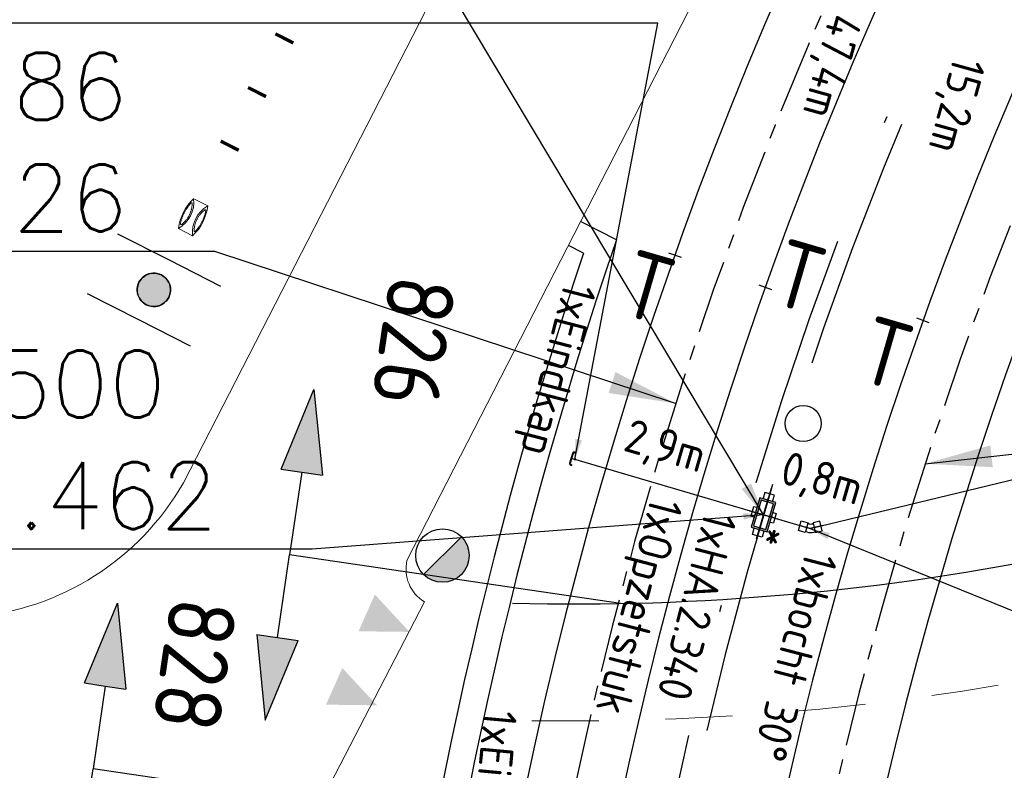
# Model space of a CAD drawing. Header units: millimetres. Extents: x 96940 to 101272, y 432237 to 434659.
# Tile 323 of 398: x 97282 to 97297, y 433606 to 433617. Entities that reach past the tile are written whole.
import ezdxf
from ezdxf.enums import TextEntityAlignment as Align

# ---------------------------------------------------------------- set-up
doc = ezdxf.new("R2010")
doc.units = ezdxf.units.MM
for name, pattern in [('ACAD_ISO10W100', [18, 12, -3, 0, -3]), ('CENTER', [35.225022, 22.015639, -4.403128, 4.403128, -4.403128]), ('DASHDOT', [25.4, 12.7, -6.35, 0, -6.35]), ('DASHED', [19.05, 12.7, -6.35]), ('dSV_MARKERING_1_1', [2, 1, -1])]:
    doc.linetypes.add(name, pattern=pattern)
for name, color, linetype, lineweight in [('GBK_verhard', 8, 'Continuous', 9), ('R_BN_T_N_Coordinaten', 7, 'Continuous', 25), ('R_BN_T_N_Las', 3, 'Continuous', 25)]:
    doc.layers.add(name, color=color, linetype=linetype, lineweight=lineweight)
for name, color, linetype in [('Ondergrond_Nieuw_IP', 8, 'Continuous'), ('R_BL_T_N_MAST', 7, 'Continuous'), ('R_BN_N_Kabels_en_leidingen_maatvoering', 1, 'Continuous'), ('R_BN_T_N_Constructiecodes', 7, 'Continuous'), ('R_BN_T_N_Hartspoor', 1, 'CENTER'), ('R_BN_T_N_Kokersysteem bocht 30 graden', 7, 'Continuous'), ('R_BN_T_N_Kokersysteem opzetstuk', 7, 'Continuous'), ('R_BN_T_N_Kokersysteem trekput Eindkap', 7, 'Continuous'), ('R_BN_T_N_Kokersysteem trekput HA.2.340', 7, 'Continuous'), ('R_BN_T_N_Kokersysteem_Coordinaten', 1, 'Continuous'), ('R_BN_T_N_Kokersysteem_laagspanning', 2, 'DASHED'), ('R_BN_T_N_kokersysteem_maatvoering', 7, 'Continuous'), ('R_BN_T_N_Kokersysteem_signaal', 2, 'DASHDOT'), ('R_BN_T_N_Spoor', 3, 'Continuous'), ('R_BN_T_N_Thermietlassen', 7, 'Continuous'), ('TWL Advies', 2, 'Continuous')]:
    doc.layers.add(name, color=color, linetype=linetype)
doc.styles.add('ISO', font='iso.shx')
doc.styles.get("Standard").update_dxf_attribs({"font": 'romans.shx'})
doc.dimstyles.new('RET 1-500', dxfattribs={"dimtxt": 1, "dimasz": 1, "dimexe": 0.3, "dimexo": 0, "dimgap": 0.3, "dimtad": 1, "dimdec": 3, "dimzin": 1, "dimtxsty": 'Standard', "dimcen": 0, "dimclrd": 1, "dimclre": 1, "dimclrt": 7, "dimaunit": 2, "dimadec": 4, "dimazin": 0, "dimtfac": 1, "dimtdec": 3, "dimtofl": 0, "dimtmove": 0, "dimatfit": 0, "dimfxl": 1, "dimarcsym": 0})

# ---------------------------------------------------------------- blocks, each defined once
blk = doc.blocks.new('*U74')
at = {"layer": 'R_BN_T_N_Kokersysteem trekput Eindkap'}
h = blk.add_hatch(color=256, dxfattribs=at)
edge = h.paths.add_edge_path()
edge.add_line((0.092, 0.018), (0.102, 0.018))
edge.add_line((0.102, 0.018), (0.102, 0.033))
edge.add_arc((0.075, 0.033), 0.0269, 0, 90)
edge.add_line((0.075, 0.06), (-0.075, 0.06))
edge.add_arc((-0.075, 0.033), 0.0269, 90, 180)
edge.add_line((-0.102, 0.033), (-0.102, 0.018))
edge.add_line((-0.102, 0.018), (-0.092, 0.018))
edge.add_line((-0.092, 0.018), (-0.092, 0.033))
edge.add_arc((-0.075, 0.033), 0.0169, 90, 180, ccw=False)
edge.add_line((-0.075, 0.05), (0.075, 0.05))
edge.add_arc((0.075, 0.033), 0.0169, 0, 90, ccw=False)
edge.add_line((0.092, 0.033), (0.092, 0.018))
for p, q in [((-0.102, 0.033), (-0.102, 0.018)), ((-0.102, 0.018), (-0.092, 0.018)), ((-0.092, 0.033), (-0.092, 0.018)), ((0.075, 0.06), (-0.075, 0.06)), ((0.075, 0.05), (-0.075, 0.05)), ((0.017, 0), (-0.017, 0)), ((0, 0.067), (0, -0.017)), ((0.092, 0.033), (0.092, 0.018)), ((0.092, 0.018), (0.102, 0.018)), ((0.102, 0.033), (0.102, 0.018))]:
    blk.add_line(p, q, dxfattribs=at)
for centre, radius, start, end in [((-0.075, 0.033), 0.0269, 90, 180), ((-0.075, 0.033), 0.0169, 90, 180), ((0.075, 0.033), 0.0269, 0, 90), ((0.075, 0.033), 0.0169, 0, 90)]:
    blk.add_arc(centre, radius, start, end, dxfattribs=at)
blk = doc.blocks.new('HA.2.340')
at = {"layer": 'R_BN_T_N_Kokersysteem trekput HA.2.340'}
for p, q in [((0.075, 0.176), (-0.075, 0.176)), ((-0.075, 0.125), (-0.075, 0.176)), ((0.075, 0.125), (0.075, 0.176)), ((-0.075, -0.125), (-0.075, -0.176)), ((0.075, -0.125), (0.075, -0.176)), ((0.075, -0.176), (-0.075, -0.176))]:
    blk.add_line(p, q, dxfattribs=at)
at = {"layer": 'R_BN_T_N_Kokersysteem trekput HA.2.340', "color": 1, "linetype": 'Continuous'}
for p, q in [((0, 0.217), (0, -0.217)), ((0.409, 0), (-0.378, 0))]:
    blk.add_line(p, q, dxfattribs=at)
at = {"layer": 'R_BN_T_N_Kokersysteem trekput HA.2.340'}
for points in [[(-0.23, -0.075), (-0.327, -0.075), (-0.327, 0.075), (-0.23, 0.075)], [(0.23, -0.075), (0.328, -0.075), (0.328, 0.075), (0.23, 0.075)]]:
    blk.add_lwpolyline(points, dxfattribs=at)
blk.add_lwpolyline([(-0.23, -0.125), (0.23, -0.125), (0.23, 0.125), (-0.23, 0.125)], close=True, dxfattribs=at)
blk = doc.blocks.new('Bocht_30_graden')
at = {"layer": 'R_BN_T_N_Kokersysteem bocht 30 graden'}
for p, q in [((-0.018, 0.186), (-0.148, 0.111)), ((0.035, 0.094), (-0.018, 0.186)), ((-0.148, 0.111), (-0.095, 0.019)), ((-0.095, 0.019), (-0.088, 0.023)), ((-0.088, 0.023), (0.029, 0.09)), ((-0.074, 0.009), (-0.081, 0.021)), ((0.033, 0.074), (0.027, 0.083)), ((0.029, 0.09), (0.035, 0.094)), ((-0.075, -0.158), (-0.075, -0.052)), ((-0.075, -0.052), (-0.067, -0.052)), ((-0.067, -0.052), (0.067, -0.052)), ((-0.062, -0.033), (-0.062, -0.047)), ((0.062, -0.033), (0.062, -0.047)), ((0.067, -0.052), (0.075, -0.052)), ((0.075, -0.052), (0.075, -0.158)), ((0.075, -0.158), (-0.075, -0.158))]:
    blk.add_line(p, q, dxfattribs=at)
at = {"layer": 'R_BN_T_N_Kokersysteem bocht 30 graden', "color": 1, "linetype": 'ACAD_ISO10W100'}
for p, q in [((-0.096, 0.166), (0, 0)), ((0, 0), (0, -0.187))]:
    blk.add_line(p, q, dxfattribs=at)
at = {"layer": 'R_BN_T_N_Kokersysteem bocht 30 graden'}
for centre, radius, start, end in [((-0.086, 0.018), 0.005, 30, 120), ((-0.142, -0.033), 0.0798, 359.865, 31.4123), ((0.031, 0.086), 0.005, 120, 210), ((-0.143, -0.033), 0.206, 359.9837, 31.2376), ((-0.067, -0.047), 0.005, 270, 0), ((0.067, -0.047), 0.005, 180, 270)]:
    blk.add_arc(centre, radius, start, end, dxfattribs=at)
blk = doc.blocks.new('Constructiecode onder')
at = {"layer": 'R_BN_T_N_Constructiecodes'}
for points in [[(-1.25, -5.3125), (-1.25, -5), (-1.25, -4.6875), (-2.5, -5)], [(-1.25, -5.3125), (-1.25, -5), (-1.25, -4.6875), (-2.5, -5)], [(-1.25, -5.3125), (-1.25, -5), (-1.25, -4.6875), (-2.5, -5)], [(-1.25, -5.3125), (-1.25, -5), (-1.25, -4.6875), (-2.5, -5)], [(1.25, -5.3125), (1.25, -5), (1.25, -4.6875), (2.5, -5)], [(1.25, -5.3125), (1.25, -5), (1.25, -4.6875), (2.5, -5)], [(1.25, -5.3125), (1.25, -5), (1.25, -4.6875), (2.5, -5)], [(1.25, -5.3125), (1.25, -5), (1.25, -4.6875), (2.5, -5)]]:
    blk.add_hatch(color=1, dxfattribs=at).paths.add_polyline_path(points)
for p, q in [((0, 0), (0, -5)), ((-2.5, -5), (-1.25, -4.6875)), ((-1.25, -5), (-1.25, -4.6875)), ((2.5, -5), (1.25, -4.6875)), ((1.25, -5), (1.25, -4.6875)), ((-1.25, -5.3125), (-2.5, -5)), ((-1.25, -5.3125), (-1.25, -5)), ((-1.25, -5), (0, -5)), ((1.25, -5), (0, -5)), ((1.25, -5.3125), (1.25, -5)), ((1.25, -5.3125), (2.5, -5))]:
    blk.add_line(p, q, dxfattribs=at)
at = {"layer": 'R_BN_T_N_Constructiecodes', "style": 'ISO'}
blk.add_attdef('CONSTR.CODE', text='', height=1, dxfattribs=at).set_placement((-3.2385, -5), align=Align.MIDDLE_RIGHT)
blk.add_attdef('CONSTR.CODE', text='', height=1, dxfattribs=at).set_placement((3, -5), align=Align.MIDDLE_LEFT)
blk = doc.blocks.new('Thermietlas')
at = {"layer": 'R_BN_T_N_Thermietlassen', "style": 'ISO'}
blk.add_text('T', height=1, dxfattribs=at).set_placement((-0.313, -0.611))
blk = doc.blocks.new('Las')
at = {"layer": 'R_BN_T_N_Las', "color": 7}
blk.add_line((-0.1, 0), (0.1, 0), dxfattribs=at)
blk = doc.blocks.new('Opzetstuk')
at = {"layer": 'R_BN_T_N_Kokersysteem opzetstuk'}
h = blk.add_hatch(color=256, dxfattribs=at)
h.paths.add_polyline_path([(0, 0.095), (0.2, 0.095), (0.2, 0), (0.23, 0), (0.23, 0.125), (0, 0.125)])
h.paths.add_polyline_path([(0, 0.095), (0, 0.125), (-0.23, 0.125), (-0.23, 0), (-0.2, 0), (-0.2, 0.095)])
h.paths.add_polyline_path([(-0.2, 0), (-0.23, 0), (-0.23, -0.125), (0, -0.125), (0, -0.095), (-0.2, -0.095)])
h.paths.add_polyline_path([(0, -0.095), (0, -0.125), (0.23, -0.125), (0.23, 0), (0.2, 0), (0.2, -0.095)])
at = {"layer": 'R_BN_T_N_Kokersysteem opzetstuk', "color": 1, "linetype": 'Continuous'}
for p, q in [((0, 0.163), (0, -0.163)), ((0.268, 0), (-0.268, 0))]:
    blk.add_line(p, q, dxfattribs=at)
at = {"layer": 'R_BN_T_N_Kokersysteem opzetstuk'}
for points in [[(-0.23, -0.125), (0.23, -0.125), (0.23, 0.125), (-0.23, 0.125)], [(-0.2, -0.095), (0.2, -0.095), (0.2, 0.095), (-0.2, 0.095)]]:
    blk.add_lwpolyline(points, close=True, dxfattribs=at)
at = {"insert": (0.14, 0.497), "char_height": 0.45, "width": 0.63906, "attachment_point": 1}
blk.add_mtext('{\\Fiso|c0;*}', dxfattribs=at)
blk = doc.blocks.new('VelopA CityStyle Oscar BA')
at = {"color": 0, "lineweight": 0, "flags": 128}
for points in [[(101.305, 65.319), (101.305, 65.553)], [(101.374, 65.554), (101.375, 65.556)], [(101.374, 65.552), (101.374, 65.554)], [(101.374, 65.551), (101.374, 65.552)], [(101.374, 65.549), (101.374, 65.551)], [(101.374, 65.547), (101.374, 65.549)], [(101.375, 65.545), (101.374, 65.547)], [(101.375, 65.556), (101.376, 65.558)], [(101.376, 65.544), (101.375, 65.545)], [(101.376, 65.558), (101.378, 65.559)], [(101.378, 65.542), (101.376, 65.544)], [(101.378, 65.559), (101.379, 65.56)], [(101.38, 65.541), (101.378, 65.542)], [(101.379, 65.56), (101.381, 65.561)], [(101.382, 65.54), (101.38, 65.541)], [(101.381, 65.561), (101.383, 65.562)], [(101.383, 65.562), (101.386, 65.563)], [(101.725, 65.563), (101.727, 65.562)], [(101.727, 65.562), (101.729, 65.561)], [(101.729, 65.561), (101.731, 65.56)], [(101.731, 65.541), (101.729, 65.54)], [(101.731, 65.56), (101.733, 65.559)], [(101.733, 65.542), (101.731, 65.541)], [(101.733, 65.559), (101.735, 65.558)], [(101.734, 65.544), (101.733, 65.542)], [(101.736, 65.545), (101.734, 65.544)], [(101.735, 65.558), (101.736, 65.556)], [(101.736, 65.556), (101.737, 65.554)], [(101.737, 65.549), (101.736, 65.547)], [(101.736, 65.547), (101.736, 65.545)], [(101.737, 65.554), (101.737, 65.552)], [(101.737, 65.552), (101.737, 65.551)], [(101.737, 65.551), (101.737, 65.549)], [(101.806, 65.553), (101.806, 65.319)], [(101.375, 65.327), (101.374, 65.325)], [(101.374, 65.325), (101.374, 65.324)], [(101.374, 65.324), (101.374, 65.322)], [(101.374, 65.322), (101.374, 65.32)], [(101.374, 65.32), (101.374, 65.318)], [(101.374, 65.318), (101.375, 65.316)], [(101.376, 65.329), (101.375, 65.327)], [(101.375, 65.316), (101.376, 65.315)], [(101.378, 65.33), (101.376, 65.329)], [(101.376, 65.315), (101.378, 65.313)], [(101.38, 65.331), (101.378, 65.33)], [(101.378, 65.313), (101.379, 65.312)], [(101.379, 65.312), (101.381, 65.311)], [(101.382, 65.332), (101.38, 65.331)], [(101.381, 65.311), (101.383, 65.31)], [(101.383, 65.31), (101.386, 65.309)], [(101.725, 65.309), (101.727, 65.31)], [(101.727, 65.31), (101.729, 65.311)], [(101.731, 65.331), (101.729, 65.332)], [(101.729, 65.311), (101.731, 65.312)], [(101.733, 65.33), (101.731, 65.331)], [(101.731, 65.312), (101.733, 65.313)], [(101.734, 65.329), (101.733, 65.33)], [(101.733, 65.313), (101.735, 65.315)], [(101.736, 65.327), (101.734, 65.329)], [(101.735, 65.315), (101.736, 65.316)], [(101.736, 65.325), (101.736, 65.327)], [(101.737, 65.324), (101.736, 65.325)], [(101.736, 65.316), (101.737, 65.318)], [(101.737, 65.322), (101.737, 65.324)], [(101.737, 65.32), (101.737, 65.322)], [(101.737, 65.318), (101.737, 65.32)]]:
    blk.add_lwpolyline(points, dxfattribs=at)
at = {"color": 0, "lineweight": 0}
for points in [[(101.306, 65.555), (101.305, 65.555), (101.305, 65.554), (101.305, 65.553)], [(101.805, 65.555), (101.644, 65.613), (101.467, 65.613), (101.306, 65.555)], [(101.307, 65.554), (101.457, 65.454), (101.653, 65.454), (101.804, 65.554)], [(101.806, 65.553), (101.806, 65.554), (101.805, 65.555), (101.805, 65.555)], [(101.307, 65.318), (101.457, 65.418), (101.653, 65.418), (101.804, 65.318)], [(101.306, 65.317), (101.305, 65.318), (101.305, 65.318), (101.305, 65.319)], [(101.805, 65.317), (101.644, 65.259), (101.467, 65.259), (101.306, 65.317)], [(101.806, 65.319), (101.806, 65.318), (101.805, 65.318), (101.805, 65.317)]]:
    blk.add_open_spline(points, degree=3, dxfattribs=at)
for points, knots in [([(101.729, 65.54), (101.724, 65.538), (101.719, 65.536), (101.714, 65.534), (101.709, 65.531), (101.704, 65.529), (101.699, 65.527), (101.694, 65.526), (101.689, 65.524), (101.683, 65.522), (101.678, 65.52), (101.672, 65.518), (101.665, 65.516), (101.659, 65.515), (101.653, 65.513), (101.647, 65.512), (101.641, 65.51), (101.634, 65.509), (101.628, 65.508), (101.622, 65.507), (101.615, 65.506), (101.609, 65.505), (101.603, 65.504), (101.596, 65.503), (101.59, 65.503), (101.584, 65.502), (101.578, 65.502), (101.571, 65.502), (101.565, 65.501), (101.559, 65.501), (101.553, 65.501), (101.547, 65.501), (101.541, 65.502), (101.535, 65.502), (101.529, 65.502), (101.523, 65.503), (101.517, 65.503), (101.51, 65.504), (101.504, 65.504), (101.498, 65.505), (101.492, 65.506), (101.487, 65.507), (101.481, 65.508), (101.475, 65.509), (101.469, 65.511), (101.463, 65.512), (101.457, 65.513), (101.452, 65.515), (101.446, 65.516), (101.44, 65.518), (101.435, 65.519), (101.429, 65.521), (101.424, 65.523), (101.418, 65.525), (101.413, 65.527), (101.408, 65.529), (101.402, 65.531), (101.397, 65.533), (101.392, 65.535), (101.387, 65.538), (101.382, 65.54)], [0, 0, 0, 0, 1, 1, 1, 2, 2, 2, 3, 3, 3, 4, 4, 4, 5, 5, 5, 6, 6, 6, 7, 7, 7, 8, 8, 8, 9, 9, 9, 10, 10, 10, 11, 11, 11, 12, 12, 12, 13, 13, 13, 14, 14, 14, 15, 15, 15, 16, 16, 16, 17, 17, 17, 18, 18, 18, 19, 19, 19, 20, 20, 20, 20]), ([(101.386, 65.563), (101.394, 65.565), (101.402, 65.567), (101.41, 65.569), (101.419, 65.571), (101.427, 65.572), (101.435, 65.574), (101.442, 65.575), (101.449, 65.576), (101.456, 65.577), (101.463, 65.578), (101.469, 65.579), (101.476, 65.579), (101.483, 65.58), (101.49, 65.581), (101.497, 65.581), (101.504, 65.582), (101.511, 65.582), (101.518, 65.583), (101.525, 65.583), (101.532, 65.583), (101.539, 65.584), (101.546, 65.584), (101.553, 65.584), (101.56, 65.584), (101.567, 65.584), (101.575, 65.584), (101.582, 65.583), (101.589, 65.583), (101.596, 65.583), (101.603, 65.582), (101.61, 65.582), (101.617, 65.581), (101.624, 65.581), (101.63, 65.58), (101.637, 65.579), (101.644, 65.578), (101.651, 65.577), (101.658, 65.576), (101.664, 65.575), (101.671, 65.574), (101.678, 65.573), (101.685, 65.572), (101.692, 65.571), (101.698, 65.569), (101.705, 65.568), (101.712, 65.566), (101.718, 65.565), (101.725, 65.563)], [0, 0, 0, 0, 1, 1, 1, 2, 2, 2, 3, 3, 3, 4, 4, 4, 5, 5, 5, 6, 6, 6, 7, 7, 7, 8, 8, 8, 9, 9, 9, 10, 10, 10, 11, 11, 11, 12, 12, 12, 13, 13, 13, 14, 14, 14, 15, 15, 15, 16, 16, 16, 16]), ([(101.729, 65.332), (101.724, 65.335), (101.719, 65.337), (101.714, 65.339), (101.709, 65.341), (101.704, 65.343), (101.699, 65.345), (101.694, 65.347), (101.689, 65.349), (101.683, 65.351), (101.678, 65.352), (101.672, 65.354), (101.665, 65.356), (101.659, 65.358), (101.653, 65.359), (101.647, 65.361), (101.641, 65.362), (101.634, 65.363), (101.628, 65.365), (101.622, 65.366), (101.615, 65.367), (101.609, 65.368), (101.603, 65.368), (101.596, 65.369), (101.59, 65.37), (101.584, 65.37), (101.578, 65.371), (101.571, 65.371), (101.565, 65.371), (101.559, 65.371), (101.553, 65.371), (101.547, 65.371), (101.541, 65.371), (101.535, 65.371), (101.529, 65.37), (101.523, 65.37), (101.517, 65.369), (101.51, 65.369), (101.504, 65.368), (101.498, 65.367), (101.492, 65.366), (101.487, 65.365), (101.481, 65.364), (101.475, 65.363), (101.469, 65.362), (101.463, 65.361), (101.457, 65.359), (101.452, 65.358), (101.446, 65.356), (101.44, 65.355), (101.435, 65.353), (101.429, 65.351), (101.424, 65.349), (101.418, 65.347), (101.413, 65.345), (101.408, 65.343), (101.402, 65.341), (101.397, 65.339), (101.392, 65.337), (101.387, 65.335), (101.382, 65.332)], [0, 0, 0, 0, 1, 1, 1, 2, 2, 2, 3, 3, 3, 4, 4, 4, 5, 5, 5, 6, 6, 6, 7, 7, 7, 8, 8, 8, 9, 9, 9, 10, 10, 10, 11, 11, 11, 12, 12, 12, 13, 13, 13, 14, 14, 14, 15, 15, 15, 16, 16, 16, 17, 17, 17, 18, 18, 18, 19, 19, 19, 20, 20, 20, 20]), ([(101.386, 65.309), (101.394, 65.307), (101.402, 65.305), (101.41, 65.304), (101.419, 65.302), (101.427, 65.3), (101.435, 65.299), (101.442, 65.298), (101.449, 65.297), (101.456, 65.296), (101.463, 65.295), (101.469, 65.294), (101.476, 65.293), (101.483, 65.292), (101.49, 65.292), (101.497, 65.291), (101.504, 65.29), (101.511, 65.29), (101.518, 65.29), (101.525, 65.289), (101.532, 65.289), (101.539, 65.289), (101.546, 65.289), (101.553, 65.289), (101.56, 65.289), (101.567, 65.289), (101.575, 65.289), (101.582, 65.289), (101.589, 65.289), (101.596, 65.29), (101.603, 65.29), (101.61, 65.291), (101.617, 65.291), (101.624, 65.292), (101.63, 65.293), (101.637, 65.293), (101.644, 65.294), (101.651, 65.295), (101.658, 65.296), (101.664, 65.297), (101.671, 65.298), (101.678, 65.299), (101.685, 65.301), (101.692, 65.302), (101.698, 65.303), (101.705, 65.305), (101.712, 65.306), (101.718, 65.308), (101.725, 65.309)], [0, 0, 0, 0, 1, 1, 1, 2, 2, 2, 3, 3, 3, 4, 4, 4, 5, 5, 5, 6, 6, 6, 7, 7, 7, 8, 8, 8, 9, 9, 9, 10, 10, 10, 11, 11, 11, 12, 12, 12, 13, 13, 13, 14, 14, 14, 15, 15, 15, 16, 16, 16, 16])]:
    blk.add_open_spline(points, degree=3, knots=knots, dxfattribs=at)
blk = doc.blocks.new('NW_VERKEERSBORD')
at = {"layer": 'Ondergrond_Nieuw_IP'}
blk.add_hatch(color=256, dxfattribs=at).paths.add_polyline_path([(-0.098, -0.23, 1), (0.098, 0.23, 1)])
at = {"layer": 'Ondergrond_Nieuw_IP', "linetype": 'Continuous'}
for p, q in [((0.46, -0.197), (0.8, 0.599)), ((0.119, -0.993), (0.46, -0.197))]:
    blk.add_line(p, q, dxfattribs=at)
at = {"layer": 'Ondergrond_Nieuw_IP'}
blk.add_lwpolyline([(-0.098, -0.23, 1), (0.098, 0.23, 1)], format="xyb", close=True, dxfattribs=at)
blk = doc.blocks.new('Signalisatiemast')
blk.add_hatch(color=0).paths.add_polyline_path([(-0.1419, -0.1409, 0.669346), (0.2, 0, 0.198074), (0.1419, 0.1409)])
at = {"color": 0}
blk.add_line((0.1419, 0.1409), (-0.1419, -0.1409), dxfattribs=at)
blk.add_circle((0, 0), 0.2, dxfattribs=at)

msp = doc.modelspace()

# ---------------------------------------------------------------- linework, layer by layer
at = {"layer": 'GBK_verhard', "color": 7}
for points in [[(97204.9, 433607.91), (97211.02, 433607.9), (97265.4, 433607.92), (97281.68, 433607.93, 0.244253), (97284.83, 433609.94), (97294.72, 433629.22, -0.012457), (97296.76, 433632.65, -0.041309), (97299.93, 433636.55, 0.014065), (97302.49, 433639.63, 0.071685), (97304.85, 433644.1, 0.030479), (97306.47, 433649.92)], [(97286.13, 433603.71), (97288.43, 433608.16, -0.320362), (97288.17, 433608.78), (97297.77, 433627.51, -0.009617), (97299.68, 433630.73, -0.041443), (97302.5, 433634.17, 0.014406), (97305.28, 433637.52, 0.072117), (97308.15, 433642.95, 0.014821), (97309.22, 433646.41)]]:
    msp.add_lwpolyline(points, format="xyb", dxfattribs=at)
at = {"layer": 'Ondergrond_Nieuw_IP'}
for p, q in [((97291.30037, 433613.57256), (97290.76591, 433613.84472)), ((97290.81056, 433613.37311), (97290.58346, 433613.48875))]:
    msp.add_line(p, q, dxfattribs=at)
at = {"layer": 'Ondergrond_Nieuw_IP', "linetype": 'dSV_MARKERING_1_1', "lineweight": 13}
msp.add_lwpolyline([(97337.22212, 433614.79288), (97336.39383, 433618.41567, 0.474564), (97330.81688, 433621.11834), (97321.32035, 433616.70633), (97306.73836, 433609.93165, -0.11331942), (97290.03747, 433606.38515)], format="xyb", dxfattribs=at)
at = {"layer": 'Ondergrond_Nieuw_IP', "const_width": 0.05}
for points in [[(97286.47047, 433616.51537), (97286.20313, 433616.6515)], [(97286.06207, 433615.71336), (97285.79474, 433615.84949)], [(97285.65368, 433614.91136), (97285.38634, 433615.04749)]]:
    msp.add_lwpolyline(points, dxfattribs=at)
at = {"layer": 'Ondergrond_Nieuw_IP'}
for centre, radius, start, end in [((97351.54697, 433592.99693), 63.66325, 161.1437547, 188.4658228), ((97351.54697, 433592.99693), 64.06325, 161.4541496, 188.4658228), ((97290.66425, 433644.53), 36.4, 268.553634, 294.919196), ((97290.66425, 433644.53), 39.9, 267.56664, 294.919196)]:
    msp.add_arc(centre, radius, start, end, dxfattribs=at)
for points in [[(97287.44655, 433607.72161), (97288.20807, 433607.71223), (97287.68968, 433608.27015)], [(97286.9603, 433606.62455), (97287.72182, 433606.61516), (97287.20342, 433607.17308)]]:
    msp.add_solid(points, dxfattribs=at)
at = {"layer": 'R_BL_T_N_MAST'}
msp.add_circle((97294.09496, 433610.82772), 0.27, dxfattribs=at)
at = {"layer": 'R_BN_T_N_Hartspoor', "ltscale": 0.05}
for centre, start, end in [((97349.38739, 433593.01482), 151.8951253, 192.0869299), ((97353.04261, 433591.88001), 151.862257, 191.7172912)]:
    msp.add_arc(centre, 60, start, end, dxfattribs=at)
at = {"layer": 'R_BN_T_N_Kokersysteem_laagspanning', "ltscale": 0.3}
for p, q in [((97294.19595, 433609.25721), (97303.72895, 433611.56344)), ((97290.66044, 433610.29778), (97294.19595, 433609.25721))]:
    msp.add_line(p, q, dxfattribs=at)
msp.add_arc((97349.39721, 433593.01034), 58.26788, 151.8927707, 192.0575791, dxfattribs=at)
at = {"layer": 'R_BN_T_N_Kokersysteem_signaal', "color": 2, "linetype": 'DASHDOT', "ltscale": 0.3}
msp.add_arc((97349.38681, 433593.01373), 58.50391, 151.8908945, 191.8656622, dxfattribs=at)
at = {"layer": 'R_BN_T_N_Spoor'}
for centre, radius, start, end in [((97349.38739, 433593.01482), 60.7175, 151.8951253, 192.0869299), ((97349.38739, 433593.01482), 59.2825, 151.8951253, 192.0869299), ((97353.04261, 433591.88001), 60.7175, 151.862257, 191.7172912), ((97353.04261, 433591.88001), 59.2825, 151.862257, 191.7172912)]:
    msp.add_arc(centre, radius, start, end, dxfattribs=at)

# ---------------------------------------------------------------- block references
at = {"layer": 'Ondergrond_Nieuw_IP', "rotation": 243.0141321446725}
msp.add_blockref('VelopA CityStyle Oscar BA', (97272.74473, 433734.10174), dxfattribs=at)
at = {"layer": 'Ondergrond_Nieuw_IP', "color": 6, "xscale": -1, "rotation": 219.8493512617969}
msp.add_blockref('NW_VERKEERSBORD', (97284.38556, 433612.82538), dxfattribs=at)
at = {"layer": 'Ondergrond_Nieuw_IP', "color": 6, "rotation": 266.1824739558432}
msp.add_blockref('NW_VERKEERSBORD', (97284.38556, 433612.82538), dxfattribs=at)
at = {"layer": 'R_BN_T_N_Constructiecodes', "color": 0, "linetype": 'ByBlock'}
ref = msp.add_blockref('Constructiecode onder', (97291.36242, 433608.1367), dxfattribs=dict(at, rotation=261.6318584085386))
ref.add_attrib('CONSTR.CODE', '826', dxfattribs={"height": 1, "rotation": 261.631858, "style": 'ISO'}).set_placement((97288.12938, 433611.09022), align=Align.MIDDLE_RIGHT)
ref.add_attrib('CONSTR.CODE', '828', dxfattribs={"height": 1, "rotation": 261.631858, "style": 'ISO'}).set_placement((97285.14022, 433608.19464), align=Align.MIDDLE_LEFT)
at = {"layer": 'R_BN_T_N_Constructiecodes', "color": 0, "linetype": 'ByBlock', "rotation": 261.6318584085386}
msp.add_blockref('Constructiecode onder', (97288.42429, 433604.93884), dxfattribs=at)
at = {"layer": 'R_BN_T_N_Kokersysteem bocht 30 graden', "color": 6, "ltscale": 0.05, "rotation": 253.5997549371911}
msp.add_blockref('Bocht_30_graden', (97294.19595, 433609.25721), dxfattribs=at)
at = {"layer": 'R_BN_T_N_Kokersysteem opzetstuk', "color": 0, "linetype": 'ByBlock', "lineweight": -2, "rotation": 253.5997549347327}
msp.add_blockref('Opzetstuk', (97293.50008, 433609.46202), dxfattribs=at)
at = {"layer": 'R_BN_T_N_Kokersysteem trekput Eindkap', "color": 6, "ltscale": 0.05, "rotation": 73.59975493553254}
msp.add_blockref('*U74', (97290.68064, 433610.29184), dxfattribs=at)
at = {"layer": 'R_BN_T_N_Kokersysteem trekput HA.2.340', "color": 6, "ltscale": 0.05, "rotation": 73.59975493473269}
msp.add_blockref('HA.2.340', (97293.50008, 433609.46202), dxfattribs=at)
at = {"layer": 'R_BN_T_N_Las', "color": 0, "linetype": 'ByBlock', "lineweight": -2}
for p, rotation in [((97292.1747, 433613.34518), 340.437482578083), ((97293.52687, 433612.86469), 340.4374825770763), ((97295.88556, 433612.36627), 160.2812817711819)]:
    msp.add_blockref('Las', p, dxfattribs=dict(at, rotation=rotation))
at = {"layer": 'R_BN_T_N_Thermietlassen', "color": 0, "linetype": 'ByBlock', "rotation": 343.8}
for p in [(97294.02018, 433613.14714), (97291.76138, 433612.98523), (97295.32231, 433611.99318)]:
    msp.add_blockref('Thermietlas', p, dxfattribs=at)
at = {"layer": 'TWL Advies', "xscale": 2, "yscale": 2}
msp.add_blockref('Signalisatiemast', (97288.70061, 433608.85349), dxfattribs=at)

# ---------------------------------------------------------------- texts
at = {"layer": 'R_BN_N_Kabels_en_leidingen_maatvoering', "color": 7, "insert": (97275.73992, 433609.25019), "char_height": 1, "attachment_point": 7}
msp.add_mtext('X 97293.500\\PY 433609.462', dxfattribs=at)
at = {"layer": 'R_BN_T_N_Coordinaten', "color": 7, "insert": (97283.99512, 433613.69929), "char_height": 1, "attachment_point": 9}
msp.add_mtext('X 97292.186\\PY 433611.126', dxfattribs=at)
at = {"layer": 'R_BN_T_N_kokersysteem_maatvoering', "char_height": 0.5, "attachment_point": 1}
for s, insert, width, rotation in [('{\\Fisocp|c0;47,4m}', (97294.9826, 433616.84953, 1.36784), 0.6247051, 254.469153), ('{\\Fisocp|c0;15,2m}', (97296.82874, 433616.19988, 1.36784), 0.6247051, 254.469153), ('{\\Fisocp|c0;1xEindkap}', (97291.01014, 433612.83373), 0.6247051, 255.404346), ('{\\Fisocp|c0;2,9m}', (97291.52447, 433610.90829, 1.36784), 0.6247051, 343.830515), ('{\\Fisocp|c0;0,8m}', (97293.86303, 433610.4241, 1.36784), 0.6247051, 343.830515), ('{\\Fisocp|c0;1xHA.2.340\\P1xOpzetstuk}', (97293.11003, 433609.40938), 0.6247051, 255.404346), ('{\\Fisocp|c0;1xbocht 30%%D}', (97294.61488, 433608.81079), 4.163719, 255.404346), ('{\\Fisocp|c0;1xEindkap}', (97289.81707, 433606.5124), 0.6247051, 264.73159)]:
    msp.add_mtext(s, dxfattribs=dict(at, insert=insert, width=width, rotation=rotation))

# ---------------------------------------------------------------- leaders
at = {"layer": 'R_BN_N_Kabels_en_leidingen_maatvoering', "color": 1, "annotation_type": 0, "has_hookline": 1, "text_width": 10.71429}
for points, hookline_direction in [([(97290.68064, 433610.29184), (97291.92031, 433616.81202), (97291.62031, 433616.81202)], 1), ([(97293.50008, 433609.46202), (97286.75421, 433608.95019)], 1), ([(97294.19595, 433609.25721), (97305.13542, 433604.81559), (97305.43542, 433604.81559)], 0)]:
    msp.add_leader(points, dimstyle='RET 1-500', override={"dimasz": 0.3, "dimexe": 0, "dimzin": 0, "dimtofl": 1, "dimatfit": 2}, dxfattribs=dict(at, hookline_direction=hookline_direction))
at = {"layer": 'R_BN_T_N_Coordinaten', "annotation_type": 0, "has_hookline": 1, "text_width": 10.71429}
for points, hookline_direction in [([(97292.18625, 433611.12642), (97285.29512, 433613.39929), (97284.29512, 433613.39929)], 1), ([(97295.91617, 433610.22587), (97316.90658, 433612.56546)], 0)]:
    msp.add_leader(points, dimstyle='RET 1-500', override={"dimexe": 0, "dimzin": 0, "dimtofl": 1, "dimatfit": 2}, dxfattribs=dict(at, hookline_direction=hookline_direction))
at = {"layer": 'R_BN_T_N_Kokersysteem_Coordinaten', "color": 7, "annotation_type": 0, "has_hookline": 1, "text_width": 5.35714}
for points, hookline_direction in [([(97293.50008, 433609.46202), (97287.19089, 433620.01208), (97286.69089, 433620.01208)], 1), ([(97292.00506, 433603.07452), (97310.77822, 433611.07119), (97311.27822, 433611.07119)], 0)]:
    msp.add_leader(points, dimstyle='RET 1-500', override={"dimasz": 0.5, "dimexe": 0, "dimzin": 0, "dimtofl": 1, "dimatfit": 2}, dxfattribs=dict(at, hookline_direction=hookline_direction))

doc.saveas('drawing.dxf')
